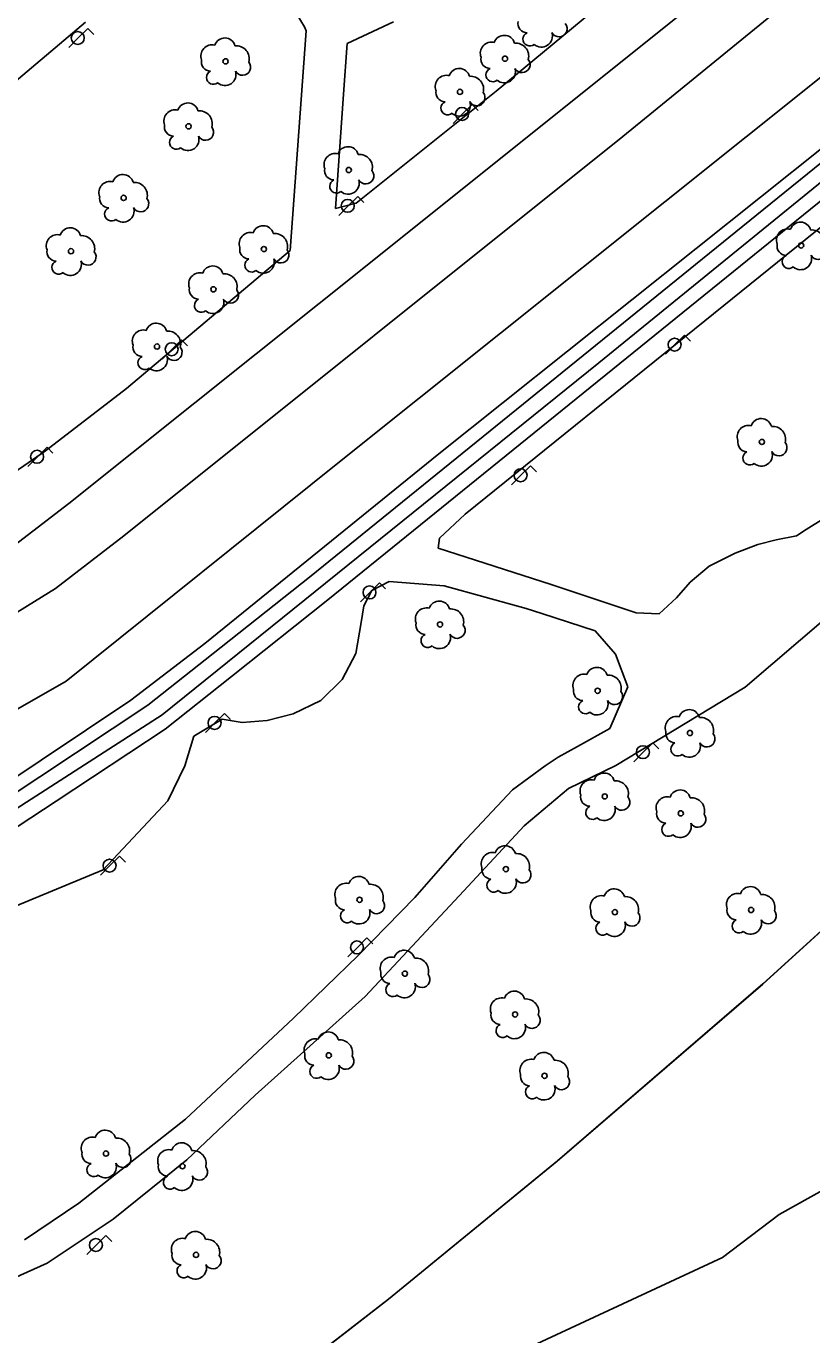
# Model space of a CAD drawing. Extents: x 282771 to 285132, y 4823109 to 4825496.
# Drawn here: x 283364 to 283441.3, y 4823739.6 to 4823868.3 of the extents above; entities that cross this region are included whole.
import ezdxf

# ---------------------------------------------------------------- set-up
doc = ezdxf.new("R2010")
doc.units = 0
for name, color, linetype in [('ARBOL', 7, 'Continuous'), ('CARRIL-BICI-AREA', 7, 'Continuous'), ('CARRIL-BICI-EJE', 7, 'Continuous'), ('FAROLA', 7, 'Continuous'), ('PARQUE-JARDIN-AREA', 7, 'Continuous'), ('VALLA', 7, 'Continuous'), ('ZONA-VERDE', 7, 'Continuous')]:
    doc.layers.add(name, color=color, linetype=linetype)

msp = doc.modelspace()

# ---------------------------------------------------------------- linework, layer by layer
at = {"layer": 'ARBOL'}
for centre in [(283383.65, 4823864.82), (283411.14, 4823865.08), (283406.71, 4823861.82), (283380.01, 4823858.43), (283395.77, 4823854.13), (283373.63, 4823851.39), (283387.42, 4823846.36), (283440.27, 4823846.71), (283368.45, 4823846.15), (283382.46, 4823842.4), (283376.91, 4823836.77), (283436.41, 4823827.39), (283404.75, 4823809.44), (283420.25, 4823802.92), (283429.33, 4823798.76), (283420.95, 4823792.53), (283428.43, 4823790.86), (283411.23, 4823785.38), (283396.83, 4823782.36), (283421.95, 4823781.14), (283435.35, 4823781.36), (283401.29, 4823775.1), (283412.13, 4823771.08), (283393.81, 4823767.06), (283415.03, 4823765.05), (283371.89, 4823757.4), (283379.41, 4823756.16), (283380.75, 4823747.44)]:
    msp.add_circle(centre, 0.255, dxfattribs=at)
for centre, radius, start, end in [((283413.34, 4823868.56), 0.935, 168.599, 268.1324), ((283416.45, 4823868.03), 0.797, 208.9625, 38.991), ((283411.07, 4823866.34), 1.04, 15.6423, 161.3843), ((283413.58, 4823867.01), 0.672, 113.7367, 309.4725), ((283414.72, 4823867.31), 1.09, 228.9545, 17.928), ((283382.32, 4823865.35), 1.1, 75.4318, 200.5561), ((283383.58, 4823866.08), 1.04, 15.6423, 161.3843), ((283384.71, 4823865.08), 1.27, 345.0327, 95.7993), ((283409.81, 4823865.61), 1.1, 75.4318, 200.5561), ((283412.2, 4823865.34), 1.27, 345.0327, 95.7993), ((283382.21, 4823864.78), 0.935, 168.599, 268.1324), ((283385.32, 4823864.25), 0.797, 208.9625, 38.991), ((283409.7, 4823865.04), 0.935, 168.599, 268.1324), ((283412.81, 4823864.51), 0.797, 208.9625, 38.991), ((283382.45, 4823863.23), 0.672, 113.7367, 309.4725), ((283383.59, 4823863.53), 1.09, 228.9545, 17.928), ((283405.38, 4823862.35), 1.1, 75.4318, 200.5561), ((283406.64, 4823863.08), 1.04, 15.6423, 161.3843), ((283407.77, 4823862.08), 1.27, 345.0327, 95.7993), ((283409.94, 4823863.49), 0.672, 113.7367, 309.4725), ((283411.08, 4823863.79), 1.09, 228.9545, 17.928), ((283405.27, 4823861.78), 0.935, 168.599, 268.1324), ((283405.51, 4823860.23), 0.672, 113.7367, 309.4725), ((283406.65, 4823860.53), 1.09, 228.9545, 17.928), ((283408.38, 4823861.25), 0.797, 208.9625, 38.991), ((283378.68, 4823858.96), 1.1, 75.4318, 200.5561), ((283379.94, 4823859.69), 1.04, 15.6423, 161.3843), ((283381.07, 4823858.69), 1.27, 345.0327, 95.7993), ((283378.57, 4823858.39), 0.935, 168.599, 268.1324), ((283381.68, 4823857.86), 0.797, 208.9625, 38.991), ((283378.81, 4823856.84), 0.672, 113.7367, 309.4725), ((283379.95, 4823857.14), 1.09, 228.9545, 17.928), ((283394.44, 4823854.66), 1.1, 75.4318, 200.5561), ((283395.7, 4823855.39), 1.04, 15.6423, 161.3843), ((283396.83, 4823854.39), 1.27, 345.0327, 95.7993), ((283372.3, 4823851.92), 1.1, 75.4318, 200.5561), ((283373.56, 4823852.65), 1.04, 15.6423, 161.3843), ((283394.33, 4823854.09), 0.935, 168.599, 268.1324), ((283394.57, 4823852.54), 0.672, 113.7367, 309.4725), ((283395.71, 4823852.84), 1.09, 228.9545, 17.928), ((283397.44, 4823853.56), 0.797, 208.9625, 38.991), ((283374.69, 4823851.65), 1.27, 345.0327, 95.7993), ((283372.19, 4823851.35), 0.935, 168.599, 268.1324), ((283375.3, 4823850.82), 0.797, 208.9625, 38.991), ((283372.43, 4823849.8), 0.672, 113.7367, 309.4725), ((283373.57, 4823850.1), 1.09, 228.9545, 17.928), ((283368.38, 4823847.41), 1.04, 15.6423, 161.3843), ((283386.09, 4823846.89), 1.1, 75.4318, 200.5561), ((283387.35, 4823847.62), 1.04, 15.6423, 161.3843), ((283388.48, 4823846.62), 1.27, 345.0327, 95.7993), ((283438.94, 4823847.24), 1.1, 75.4318, 200.5561), ((283440.2, 4823847.97), 1.04, 15.6423, 161.3843), ((283441.33, 4823846.97), 1.27, 345.0327, 95.7993), ((283367.12, 4823846.68), 1.1, 75.4318, 200.5561), ((283369.51, 4823846.41), 1.27, 345.0327, 95.7993), ((283438.83, 4823846.67), 0.935, 168.599, 268.1324), ((283441.94, 4823846.14), 0.797, 208.9625, 38.991), ((283367.01, 4823846.11), 0.935, 168.599, 268.1324), ((283370.12, 4823845.58), 0.797, 208.9625, 38.991), ((283385.98, 4823846.32), 0.935, 168.599, 268.1324), ((283386.22, 4823844.77), 0.672, 113.7367, 309.4725), ((283387.36, 4823845.07), 1.09, 228.9545, 17.928), ((283389.09, 4823845.79), 0.797, 208.9625, 38.991), ((283439.07, 4823845.12), 0.672, 113.7367, 309.4725), ((283440.21, 4823845.42), 1.09, 228.9545, 17.928), ((283367.25, 4823844.56), 0.672, 113.7367, 309.4725), ((283368.39, 4823844.86), 1.09, 228.9545, 17.928), ((283381.13, 4823842.93), 1.1, 75.4318, 200.5561), ((283382.39, 4823843.66), 1.04, 15.6423, 161.3843), ((283383.52, 4823842.66), 1.27, 345.0327, 95.7993), ((283381.02, 4823842.36), 0.935, 168.599, 268.1324), ((283382.4, 4823841.11), 1.09, 228.9545, 17.928), ((283384.13, 4823841.83), 0.797, 208.9625, 38.991), ((283381.26, 4823840.81), 0.672, 113.7367, 309.4725), ((283376.84, 4823838.03), 1.04, 15.6423, 161.3843), ((283375.58, 4823837.3), 1.1, 75.4318, 200.5561), ((283377.97, 4823837.03), 1.27, 345.0327, 95.7993), ((283375.47, 4823836.73), 0.935, 168.599, 268.1324), ((283378.58, 4823836.2), 0.797, 208.9625, 38.991), ((283375.71, 4823835.18), 0.672, 113.7367, 309.4725), ((283376.85, 4823835.48), 1.09, 228.9545, 17.928), ((283435.08, 4823827.92), 1.1, 75.4318, 200.5561), ((283436.34, 4823828.65), 1.04, 15.6423, 161.3843), ((283437.47, 4823827.65), 1.27, 345.0327, 95.7993), ((283434.97, 4823827.35), 0.935, 168.599, 268.1324), ((283438.08, 4823826.82), 0.797, 208.9625, 38.991), ((283435.21, 4823825.8), 0.672, 113.7367, 309.4725), ((283436.35, 4823826.1), 1.09, 228.9545, 17.928), ((283403.42, 4823809.97), 1.1, 75.4318, 200.5561), ((283404.68, 4823810.7), 1.04, 15.6423, 161.3843), ((283405.81, 4823809.7), 1.27, 345.0327, 95.7993), ((283403.31, 4823809.4), 0.935, 168.599, 268.1324), ((283406.42, 4823808.87), 0.797, 208.9625, 38.991), ((283403.55, 4823807.85), 0.672, 113.7367, 309.4725), ((283404.69, 4823808.15), 1.09, 228.9545, 17.928), ((283418.92, 4823803.45), 1.1, 75.4318, 200.5561), ((283420.18, 4823804.18), 1.04, 15.6423, 161.3843), ((283421.31, 4823803.18), 1.27, 345.0327, 95.7993), ((283418.81, 4823802.88), 0.935, 168.599, 268.1324), ((283421.92, 4823802.35), 0.797, 208.9625, 38.991), ((283419.05, 4823801.33), 0.672, 113.7367, 309.4725), ((283420.19, 4823801.63), 1.09, 228.9545, 17.928), ((283428, 4823799.29), 1.1, 75.4318, 200.5561), ((283429.26, 4823800.02), 1.04, 15.6423, 161.3843), ((283430.39, 4823799.02), 1.27, 345.0327, 95.7993), ((283427.89, 4823798.72), 0.935, 168.599, 268.1324), ((283428.13, 4823797.17), 0.672, 113.7367, 309.4725), ((283429.27, 4823797.47), 1.09, 228.9545, 17.928), ((283431, 4823798.19), 0.797, 208.9625, 38.991), ((283419.62, 4823793.06), 1.1, 75.4318, 200.5561), ((283420.88, 4823793.79), 1.04, 15.6423, 161.3843), ((283422.01, 4823792.79), 1.27, 345.0327, 95.7993), ((283419.51, 4823792.49), 0.935, 168.599, 268.1324), ((283428.36, 4823792.12), 1.04, 15.6423, 161.3843), ((283419.75, 4823790.94), 0.672, 113.7367, 309.4725), ((283420.89, 4823791.24), 1.09, 228.9545, 17.928), ((283422.62, 4823791.96), 0.797, 208.9625, 38.991), ((283427.1, 4823791.39), 1.1, 75.4318, 200.5561), ((283429.49, 4823791.12), 1.27, 345.0327, 95.7993), ((283426.99, 4823790.82), 0.935, 168.599, 268.1324), ((283430.1, 4823790.29), 0.797, 208.9625, 38.991), ((283427.23, 4823789.27), 0.672, 113.7367, 309.4725), ((283428.37, 4823789.57), 1.09, 228.9545, 17.928), ((283411.16, 4823786.64), 1.04, 15.6423, 161.3843), ((283409.9, 4823785.91), 1.1, 75.4318, 200.5561), ((283412.29, 4823785.64), 1.27, 345.0327, 95.7993), ((283409.79, 4823785.34), 0.935, 168.599, 268.1324), ((283412.9, 4823784.81), 0.797, 208.9625, 38.991), ((283395.5, 4823782.89), 1.1, 75.4318, 200.5561), ((283396.76, 4823783.62), 1.04, 15.6423, 161.3843), ((283397.89, 4823782.62), 1.27, 345.0327, 95.7993), ((283410.03, 4823783.79), 0.672, 113.7367, 309.4725), ((283411.17, 4823784.09), 1.09, 228.9545, 17.928), ((283435.28, 4823782.62), 1.04, 15.6423, 161.3843), ((283395.39, 4823782.32), 0.935, 168.599, 268.1324), ((283398.5, 4823781.79), 0.797, 208.9625, 38.991), ((283420.62, 4823781.67), 1.1, 75.4318, 200.5561), ((283421.88, 4823782.4), 1.04, 15.6423, 161.3843), ((283423.01, 4823781.4), 1.27, 345.0327, 95.7993), ((283434.02, 4823781.89), 1.1, 75.4318, 200.5561), ((283436.41, 4823781.62), 1.27, 345.0327, 95.7993), ((283395.63, 4823780.77), 0.672, 113.7367, 309.4725), ((283396.77, 4823781.07), 1.09, 228.9545, 17.928), ((283420.51, 4823781.1), 0.935, 168.599, 268.1324), ((283423.62, 4823780.57), 0.797, 208.9625, 38.991), ((283433.91, 4823781.32), 0.935, 168.599, 268.1324), ((283437.02, 4823780.79), 0.797, 208.9625, 38.991), ((283420.75, 4823779.55), 0.672, 113.7367, 309.4725), ((283421.89, 4823779.85), 1.09, 228.9545, 17.928), ((283434.15, 4823779.77), 0.672, 113.7367, 309.4725), ((283435.29, 4823780.07), 1.09, 228.9545, 17.928), ((283401.22, 4823776.36), 1.04, 15.6423, 161.3843), ((283399.96, 4823775.63), 1.1, 75.4318, 200.5561), ((283402.35, 4823775.36), 1.27, 345.0327, 95.7993), ((283399.85, 4823775.06), 0.935, 168.599, 268.1324), ((283402.96, 4823774.53), 0.797, 208.9625, 38.991), ((283400.09, 4823773.51), 0.672, 113.7367, 309.4725), ((283401.23, 4823773.81), 1.09, 228.9545, 17.928), ((283412.06, 4823772.34), 1.04, 15.6423, 161.3843), ((283410.8, 4823771.61), 1.1, 75.4318, 200.5561), ((283413.19, 4823771.34), 1.27, 345.0327, 95.7993), ((283410.69, 4823771.04), 0.935, 168.599, 268.1324), ((283413.8, 4823770.51), 0.797, 208.9625, 38.991), ((283393.74, 4823768.32), 1.04, 15.6423, 161.3843), ((283410.93, 4823769.49), 0.672, 113.7367, 309.4725), ((283412.07, 4823769.79), 1.09, 228.9545, 17.928), ((283392.48, 4823767.59), 1.1, 75.4318, 200.5561), ((283394.87, 4823767.32), 1.27, 345.0327, 95.7993), ((283392.37, 4823767.02), 0.935, 168.599, 268.1324), ((283395.48, 4823766.49), 0.797, 208.9625, 38.991), ((283414.96, 4823766.31), 1.04, 15.6423, 161.3843), ((283392.61, 4823765.47), 0.672, 113.7367, 309.4725), ((283393.75, 4823765.77), 1.09, 228.9545, 17.928), ((283413.7, 4823765.58), 1.1, 75.4318, 200.5561), ((283416.09, 4823765.31), 1.27, 345.0327, 95.7993), ((283413.59, 4823765.01), 0.935, 168.599, 268.1324), ((283416.7, 4823764.48), 0.797, 208.9625, 38.991), ((283413.83, 4823763.46), 0.672, 113.7367, 309.4725), ((283414.97, 4823763.76), 1.09, 228.9545, 17.928), ((283371.82, 4823758.66), 1.04, 15.6423, 161.3843), ((283370.56, 4823757.93), 1.1, 75.4318, 200.5561), ((283372.95, 4823757.66), 1.27, 345.0327, 95.7993), ((283378.08, 4823756.69), 1.1, 75.4318, 200.5561), ((283379.34, 4823757.42), 1.04, 15.6423, 161.3843), ((283370.45, 4823757.36), 0.935, 168.599, 268.1324), ((283373.56, 4823756.83), 0.797, 208.9625, 38.991), ((283380.47, 4823756.42), 1.27, 345.0327, 95.7993), ((283370.69, 4823755.81), 0.672, 113.7367, 309.4725), ((283371.83, 4823756.11), 1.09, 228.9545, 17.928), ((283377.97, 4823756.12), 0.935, 168.599, 268.1324), ((283379.35, 4823754.87), 1.09, 228.9545, 17.928), ((283381.08, 4823755.59), 0.797, 208.9625, 38.991), ((283378.21, 4823754.57), 0.672, 113.7367, 309.4725), ((283379.42, 4823747.97), 1.1, 75.4318, 200.5561), ((283380.68, 4823748.7), 1.04, 15.6423, 161.3843), ((283381.81, 4823747.7), 1.27, 345.0327, 95.7993), ((283379.31, 4823747.4), 0.935, 168.599, 268.1324), ((283379.55, 4823745.85), 0.672, 113.7367, 309.4725), ((283380.69, 4823746.15), 1.09, 228.9545, 17.928), ((283382.42, 4823746.87), 0.797, 208.9625, 38.991)]:
    msp.add_arc(centre, radius, start, end, dxfattribs=at)
at = {"layer": 'CARRIL-BICI-AREA'}
for points in [[(283455.53, 4823865.6), (283434.54, 4823848.61), (283391.91, 4823814.1), (283382.44, 4823806.58), (283376, 4823801.49), (283365.4, 4823794.46), (283360.48, 4823791.21), (283357.12, 4823789.21), (283351.88, 4823786.83), (283340.62, 4823782.13), (283330.45, 4823777.8), (283315.95, 4823772.33), (283288.8, 4823762.43), (283274.08, 4823757.13), (283254.77, 4823750.31), (283240.18, 4823745.22), (283232.91, 4823742.74), (283227.98, 4823741.07), (283214.01, 4823736.98)], [(283228.85, 4823738.32), (283233.84, 4823740.01), (283241.12, 4823742.5), (283255.72, 4823747.59), (283275.05, 4823754.41), (283289.78, 4823759.72), (283316.96, 4823769.63), (283331.53, 4823775.12), (283341.75, 4823779.47), (283353.03, 4823784.18), (283358.46, 4823786.65), (283362.01, 4823788.77), (283366.99, 4823792.05), (283377.7, 4823799.15), (283384.24, 4823804.31), (283393.72, 4823811.85), (283436.36, 4823846.37), (283457.36, 4823863.36)]]:
    msp.add_lwpolyline(points, dxfattribs=at)
at = {"layer": 'CARRIL-BICI-EJE'}
msp.add_lwpolyline([(283202.41, 4823732.38), (283230.59, 4823740.45), (283263.63, 4823751.94), (283297.61, 4823764.21), (283333.93, 4823777.63), (283357.33, 4823787.62), (283377.41, 4823800.55), (283420.36, 4823835.17), (283458.68, 4823866.31)], dxfattribs=at)
at = {"layer": 'FAROLA'}
for p, q in [((283370.1, 4823868.05), (283369.16, 4823867.12)), ((283370.69, 4823867.46), (283370.1, 4823868.05)), ((283369.16, 4823867.12), (283368.23, 4823866.18)), ((283406.96, 4823859.65), (283406.03, 4823858.71)), ((283407.9, 4823860.58), (283406.96, 4823859.65)), ((283408.49, 4823859.99), (283407.9, 4823860.58)), ((283395.71, 4823850.61), (283394.78, 4823849.67)), ((283396.65, 4823851.54), (283395.71, 4823850.61)), ((283397.24, 4823850.95), (283396.65, 4823851.54)), ((283428.8, 4823837.89), (283427.86, 4823836.96)), ((283429.39, 4823837.3), (283428.8, 4823837.89)), ((283378.39, 4823836.51), (283377.46, 4823835.57)), ((283379.33, 4823837.44), (283378.39, 4823836.51)), ((283379.92, 4823836.85), (283379.33, 4823837.44)), ((283427.86, 4823836.96), (283426.93, 4823836.02)), ((283366.09, 4823826.86), (283365.15, 4823825.93)), ((283366.68, 4823826.27), (283366.09, 4823826.86)), ((283365.15, 4823825.93), (283364.22, 4823824.99)), ((283413.65, 4823825.04), (283412.71, 4823824.11)), ((283414.24, 4823824.45), (283413.65, 4823825.04)), ((283412.71, 4823824.11), (283411.78, 4823823.17)), ((283398.79, 4823813.52), (283397.85, 4823812.59)), ((283399.38, 4823812.93), (283398.79, 4823813.52)), ((283397.85, 4823812.59), (283396.92, 4823811.65)), ((283383.55, 4823800.69), (283382.61, 4823799.76)), ((283384.14, 4823800.1), (283383.55, 4823800.69)), ((283382.61, 4823799.76), (283381.68, 4823798.82)), ((283425.68, 4823797.81), (283424.74, 4823796.88)), ((283426.27, 4823797.22), (283425.68, 4823797.81)), ((283424.74, 4823796.88), (283423.81, 4823795.94)), ((283373.22, 4823786.65), (283372.28, 4823785.72)), ((283373.81, 4823786.06), (283373.22, 4823786.65)), ((283372.28, 4823785.72), (283371.35, 4823784.78)), ((283397.56, 4823778.61), (283396.62, 4823777.68)), ((283398.15, 4823778.02), (283397.56, 4823778.61)), ((283396.62, 4823777.68), (283395.69, 4823776.74)), ((283371.88, 4823749.34), (283370.94, 4823748.41)), ((283372.47, 4823748.75), (283371.88, 4823749.34)), ((283370.94, 4823748.41), (283370.01, 4823747.47))]:
    msp.add_line(p, q, dxfattribs=at)
for centre in [(283369.12, 4823867.12), (283406.92, 4823859.65), (283395.67, 4823850.61), (283427.82, 4823836.96), (283378.35, 4823836.51), (283365.11, 4823825.93), (283412.67, 4823824.11), (283397.81, 4823812.59), (283382.57, 4823799.76), (283424.7, 4823796.88), (283372.24, 4823785.72), (283396.58, 4823777.68), (283370.9, 4823748.41)]:
    msp.add_circle(centre, 0.637, dxfattribs=at)
at = {"layer": 'PARQUE-JARDIN-AREA'}
msp.add_lwpolyline([(283682.03, 4824096.76), (283623.81, 4824043.65), (283639.89, 4824004.69), (283610.21, 4823972.19), (283608.11, 4823969.82), (283600.52, 4823960.31), (283584.37, 4823938.96), (283565.94, 4823915.5), (283546.15, 4823889.71), (283532.13, 4823871.37), (283520.29, 4823855.82), (283505.77, 4823839.5), (283496.53, 4823829.4), (283486.67, 4823820.15), (283460.12, 4823795.54), (283436.49, 4823774.06), (283416.27, 4823756.66), (283399.67, 4823743.07), (283390.12, 4823735.66)], dxfattribs=at)
at = {"layer": 'VALLA'}
for points in [[(283639.9, 4824004.7), (283610.21, 4823972.2), (283608.11, 4823969.83), (283600.52, 4823960.32), (283584.37, 4823938.98), (283565.95, 4823915.52), (283546.16, 4823889.73), (283532.14, 4823871.39), (283522.1, 4823857.86), (283505.78, 4823839.52), (283496.54, 4823829.42), (283486.68, 4823820.17), (283460.13, 4823795.56), (283460.11, 4823795.54), (283436.51, 4823774.08), (283416.29, 4823756.68), (283399.69, 4823743.09), (283390.14, 4823735.68), (283378.34, 4823726.94), (283367.73, 4823720.33), (283351.98, 4823711.89), (283344.98, 4823708.57)], [(283645.97, 4823915.89), (283615.93, 4823883.19), (283597.67, 4823861.47), (283584.82, 4823848.72), (283563.7, 4823830.77), (283541.63, 4823812.32), (283522, 4823799.66), (283502.92, 4823788.75), (283476.57, 4823774.82), (283461.32, 4823764.35), (283438.11, 4823751.4), (283432.53, 4823747.18), (283410.1, 4823736.75), (283375.19, 4823719.81), (283359.05, 4823711.02)]]:
    msp.add_lwpolyline(points, dxfattribs=at)
at = {"layer": 'ZONA-VERDE'}
for p, q in [((283484.13, 4823907.58), (283422.74, 4823857.44)), ((283425.32, 4823874.36), (283410.26, 4823861.89)), ((283399.06, 4823845.94), (283432.4, 4823872.66)), ((283389.6, 4823871.22), (283391.41, 4823868.22)), ((283355.77, 4823856.76), (283369.88, 4823868.66)), ((283395.63, 4823866.58), (283400.18, 4823868.71)), ((283391.58, 4823867.81), (283390.01, 4823846.21)), ((283391.41, 4823868.22), (283391.58, 4823867.81)), ((283395.26, 4823861.6), (283395.63, 4823866.58)), ((283394.7, 4823825.3), (283442.85, 4823863.79)), ((283430.79, 4823839.3), (283458.99, 4823862.06)), ((283394.46, 4823850.36), (283395.26, 4823861.6)), ((283410.26, 4823861.89), (283396.51, 4823850.87)), ((283422.74, 4823857.44), (283373.66, 4823818.15)), ((283442.59, 4823856.52), (283404.62, 4823826.22)), ((283396.51, 4823850.87), (283394.46, 4823850.36)), ((283368.24, 4823821.33), (283399.06, 4823845.94)), ((283390.01, 4823846.21), (283373.92, 4823832.66)), ((283407.22, 4823820.28), (283430.79, 4823839.3)), ((283373.92, 4823832.66), (283365.95, 4823826.52)), ((283365.95, 4823826.52), (283348.7, 4823814.66)), ((283404.62, 4823826.22), (283381.6, 4823807.57)), ((283367.97, 4823803.87), (283394.7, 4823825.3)), ((283356.46, 4823812.33), (283368.24, 4823821.33)), ((283404.7, 4823817.92), (283407.22, 4823820.28)), ((283442.5, 4823819.87), (283440.76, 4823818.77)), ((283440.76, 4823818.77), (283439.82, 4823818.15)), ((283373.66, 4823818.15), (283366.91, 4823812.99)), ((283404.56, 4823816.95), (283404.7, 4823817.92)), ((283436, 4823817.3), (283433.77, 4823816.46)), ((283437.82, 4823817.75), (283436, 4823817.3)), ((283439.82, 4823818.15), (283437.82, 4823817.75)), ((283415.67, 4823813.38), (283404.56, 4823816.95)), ((283433.77, 4823816.46), (283431.23, 4823815.17)), ((283431.23, 4823815.17), (283429.36, 4823813.61)), ((283398.05, 4823812.77), (283399.74, 4823813.68)), ((283399.74, 4823813.68), (283405.14, 4823813.23)), ((283405.14, 4823813.23), (283413.22, 4823811.01)), ((283424.05, 4823810.59), (283415.67, 4823813.38)), ((283429.36, 4823813.61), (283428.02, 4823812.05)), ((283366.91, 4823812.99), (283351.83, 4823803.6)), ((283397.27, 4823811.27), (283398.05, 4823812.77)), ((283428.02, 4823812.05), (283426.29, 4823810.49)), ((283397, 4823809.64), (283397.27, 4823811.27)), ((283413.22, 4823811.01), (283414.75, 4823810.52)), ((283426.29, 4823810.49), (283424.05, 4823810.59)), ((283396.48, 4823806.58), (283397, 4823809.64)), ((283414.75, 4823810.52), (283420, 4823808.8)), ((283420, 4823808.8), (283422, 4823806.53)), ((283381.6, 4823807.57), (283374.32, 4823802.01)), ((283395.12, 4823804.04), (283396.48, 4823806.58)), ((283422, 4823806.53), (283423.22, 4823803.32)), ((283356.2, 4823797.12), (283367.97, 4823803.87)), ((283393.03, 4823801.95), (283395.12, 4823804.04)), ((283423.22, 4823803.32), (283421.44, 4823799.22)), ((283374.32, 4823802.01), (283359.9, 4823792.36)), ((283390.3, 4823800.65), (283393.03, 4823801.95)), ((283387.76, 4823800), (283390.3, 4823800.65)), ((283380.53, 4823798.45), (283383.33, 4823800.13)), ((283383.33, 4823800.13), (283385.28, 4823799.8)), ((283385.28, 4823799.8), (283387.76, 4823800)), ((283421.44, 4823799.22), (283418.28, 4823797.44)), ((283379.65, 4823795.54), (283380.53, 4823798.45)), ((283418.28, 4823797.44), (283416.38, 4823796.38)), ((283377.98, 4823792.1), (283379.65, 4823795.54)), ((283415.09, 4823795.54), (283411.89, 4823793.18)), ((283416.38, 4823796.38), (283415.09, 4823795.54)), ((283411.89, 4823793.18), (283406.86, 4823787.82)), ((283371.6, 4823785.3), (283377.98, 4823792.1)), ((283406.86, 4823787.82), (283402.28, 4823782.57)), ((283362.98, 4823781.74), (283371.6, 4823785.3)), ((283402.28, 4823782.57), (283396.7, 4823776.87)), ((283396.7, 4823776.87), (283390.33, 4823770.72)), ((283390.33, 4823770.72), (283379.72, 4823760.78)), ((283379.72, 4823760.78), (283369.23, 4823752.51)), ((283369.23, 4823752.51), (283363.87, 4823748.93))]:
    msp.add_line(p, q, dxfattribs=at)
for points in [[(283390.14, 4823735.68), (283399.69, 4823743.09), (283416.29, 4823756.68), (283436.51, 4823774.08), (283460.11, 4823795.54), (283460.13, 4823795.56), (283486.68, 4823820.17), (283496.54, 4823829.42), (283505.78, 4823839.52), (283522.1, 4823857.86), (283523.27, 4823859.43)], [(283448.36, 4823814.91), (283434.77, 4823803.28), (283422.04, 4823795.56), (283417.37, 4823793.31), (283413.01, 4823789.62), (283407.1, 4823783.25), (283397.38, 4823772.86), (283386.55, 4823763.14), (283379.85, 4823756.77), (283372.59, 4823750.96), (283366.11, 4823746.61), (283357.85, 4823742.92), (283351.71, 4823741.47), (283345.34, 4823740.24), (283337.76, 4823738.99)]]:
    msp.add_lwpolyline(points, dxfattribs=at)

doc.saveas('drawing.dxf')
